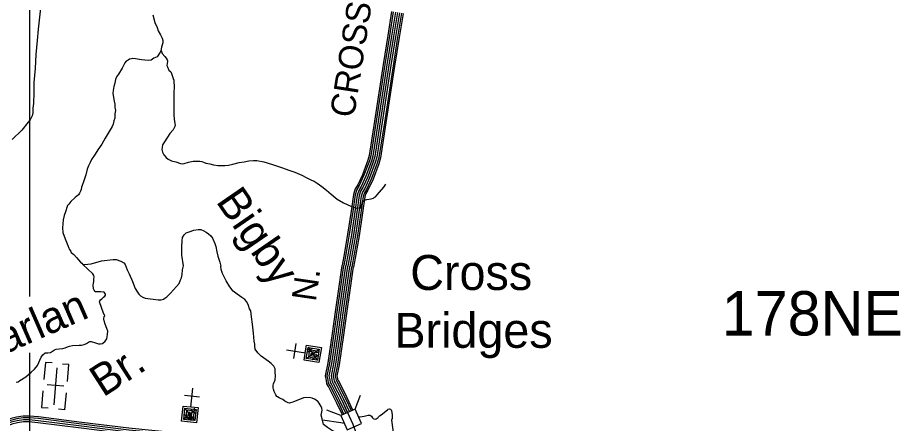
# Model space of a CAD drawing. Extents: x 1551132 to 1791609, y 378168 to 563823.
# Drawn here: x 1604322 to 1617669, y 470022 to 476148 of the extents above; entities that cross this region are included whole.
import ezdxf

# ---------------------------------------------------------------- set-up
doc = ezdxf.new("R2010")
doc.units = 0
for name, color, linetype in [('DESIGN - DRAINAGE - Bridges and Cross Drains Size Text', 7, 'Continuous'), ('DESIGN - ROW - Right-of-Way and Easement Labels', 7, 'Continuous'), ('DESIGN - ROW - Right-of-Way Linework', 7, 'Continuous'), ('DESIGN - TRANSPORTATION - Text', 7, 'Continuous'), ('DESIGN - UTILITIES - Cable (Underground) with Text', 7, 'Continuous'), ('SURVEY - CENTERLINE - Preliminary Text', 7, 'Continuous'), ('SURVEY - CONTOURS - Index with Text', 7, 'Continuous'), ('SURVEY - DRAINAGE - Storm Sewer', 7, 'Continuous'), ('SURVEY - VEGETATION - Features with Text', 7, 'Continuous')]:
    doc.layers.add(name, color=color, linetype=linetype)

msp = doc.modelspace()

# ---------------------------------------------------------------- linework, layer by layer
at = {"layer": 'DESIGN - ROW - Right-of-Way Linework'}
for points in [[(1604508.495, 471934.835), (1604508.502, 483545.937)], [(1608433.403, 445351.003), (1604508.479, 445351), (1604508.495, 471087.555)]]:
    msp.add_lwpolyline(points, dxfattribs=at)
at = {"layer": 'DESIGN - TRANSPORTATION - Text'}
for points in [[(1604763.584, 477659.817), (1604736.693, 477328.442), (1604724.968, 477023.984), (1604704.969, 476697.584), (1604684.002, 476455.361), (1604658.894, 476201.171), (1604630.145, 475977.082), (1604616.037, 475804.911), (1604595.437, 475592.747), (1604584.837, 475380.458), (1604564.263, 475170.294), (1604564.354, 475013.982), (1604560.371, 474851.711), (1604553.488, 474779.651), (1604550.679, 474713.557), (1604540.063, 474663.589), (1604513.347, 474605.805), (1604478.898, 474570.17), (1604383.366, 474447.117), (1604239.645, 474310.647)], [(1606367.337, 476189.763), (1606397.953, 476075.152), (1606429.028, 475998.609), (1606448.419, 475948.266), (1606479.718, 475889.764), (1606505.084, 475837.338), (1606514.692, 475805.154), (1606516.225, 475767.061), (1606499.417, 475701.134), (1606488.726, 475645.158), (1606478.485, 475625.249), (1606454.01, 475587.481), (1606433.644, 475557.672), (1606381.337, 475534.28), (1606342.963, 475504.704), (1606292.905, 475501.321), (1606197.008, 475512.546)], [(1606489.768, 475650.625), (1606508.242, 475604.832), (1606547.733, 475562.256), (1606567.449, 475537.963), (1606583.157, 475513.713), (1606588.957, 475497.612), (1606588.815, 475485.587), (1606580.099, 475427.585), (1606589.807, 475403.41), (1606601.348, 475365.192), (1606609.198, 475353.067), (1606638.914, 475328.65), (1606646.622, 475304.507), (1606673.746, 475232.022), (1606683.429, 475205.846), (1606683.113, 475179.796), (1606688.279, 475111.602), (1606682.929, 475001.449), (1606684.779, 474825.07), (1606681.796, 474744.951), (1606684.987, 474678.774), (1606690.204, 474614.581), (1606699.454, 474552.346), (1606705.087, 474522.212), (1606696.862, 474504.278), (1606674.271, 474456.469), (1606621.547, 474399.009), (1606543.965, 474271.73), (1606513.399, 474226.021), (1606504.933, 474188.053), (1606500.541, 474156.044), (1606510.05, 474115.843), (1606531.591, 474077.5), (1606565.131, 474038.999), (1606598.797, 474010.524), (1606648.513, 473985.848), (1606712.328, 473969.023), (1606782.068, 473946.097), (1606818.025, 473941.639), (1606840.058, 473943.372), (1606904.34, 473964.606), (1606976.547, 473979.731), (1607034.612, 473983.015), (1607076.594, 473980.482), (1607108.527, 473974.073), (1607134.41, 473963.723), (1607168.292, 473953.281), (1607226.133, 473938.531), (1607282.023, 473927.805), (1607347.888, 473914.955), (1607405.92, 473916.23), (1607453.902, 473913.63), (1607512.017, 473920.914), (1607576.224, 473936.139), (1607672.539, 473958.981), (1607746.695, 473970.073), (1607818.91, 473985.207), (1607889.017, 473992.341), (1607937.024, 473991.741), (1608044.805, 473970.349), (1608160.436, 473936.831), (1608309.874, 473886.863), (1608437.362, 473841.179), (1608511.077, 473816.203), (1608620.541, 473768.744), (1608696.065, 473727.709), (1608765.688, 473694.775), (1608803.52, 473680.275), (1608849.161, 473649.641), (1608920.593, 473600.648), (1608991.916, 473543.646), (1609063.222, 473484.637), (1609154.329, 473409.343), (1609249.643, 473350.033), (1609359.099, 473302.565), (1609402.889, 473283.981), (1609444.747, 473271.431), (1609466.754, 473271.156), (1609492.804, 473274.84), (1609510.862, 473278.623), (1609517.178, 473304.59), (1609529.52, 473332.491), (1609531.77, 473352.508), (1609537.936, 473366.459), (1609548.019, 473372.342), (1609568.244, 473390.126), (1609600.418, 473403.751), (1609668.55, 473412.918), (1609700.657, 473420.527), (1609714.782, 473430.369), (1609734.957, 473444.144), (1609759.306, 473471.895), (1609856.796, 473590.915), (1609889.336, 473634.591)], [(1606197.008, 475512.546), (1606103.135, 475525.746), (1606063.203, 475532.263), (1606043.128, 475526.496), (1606011.07, 475522.896), (1605990.871, 475507.112), (1605964.697, 475493.412), (1605944.347, 475465.611), (1605901.331, 475383.992), (1605848.224, 475294.473), (1605817.725, 475254.781), (1605803.258, 475216.88), (1605790.55, 475158.928), (1605773.934, 475109.035), (1605765.193, 475049.025), (1605760.684, 475006.999), (1605771.876, 474940.722), (1605779.242, 474888.529), (1605792.675, 474842.27), (1605792.067, 474792.177), (1605799.508, 474745.992), (1605788.917, 474698.024), (1605790.083, 474629.881), (1605775.592, 474589.98), (1605766.976, 474539.987), (1605748.559, 474506.153), (1605721.893, 474452.376), (1605644.337, 474327.098), (1605593.246, 474239.562), (1605536.181, 474154.11), (1605493.365, 474088.508), (1605440.35, 474007.015), (1605417.808, 473963.205), (1605391.142, 473909.437), (1605370.526, 473859.594), (1605351.493, 473775.667), (1605320.361, 473683.873), (1605295.478, 473612.037), (1605289.161, 473586.062), (1605280.736, 473552.103), (1605274.445, 473528.135), (1605256.095, 473500.31), (1605243.754, 473472.409), (1605191.23, 473430.983), (1605128.457, 473369.648), (1605097.982, 473331.947), (1605077.716, 473310.163), (1605071.541, 473296.212), (1605046.558, 473216.36), (1605025.842, 473158.509), (1605009.059, 473094.591), (1605004.343, 473036.531), (1605001.559, 472972.437), (1605006.726, 472904.236), (1605041.558, 472807.608), (1605078.366, 472708.956), (1605095.857, 472666.646), (1605107.615, 472646.462), (1605125.273, 472618.187), (1605133.106, 472604.061), (1605170.697, 472569.519), (1605210.162, 472524.934), (1605271.369, 472458.041), (1605291.152, 472439.757), (1605308.91, 472419.49)], [(1606827.224, 472402.457), (1606805.158, 472561.053), (1606802.775, 472693.34), (1606807.825, 472779.45), (1606816.442, 472829.443), (1606840.908, 472867.211), (1606871.307, 472898.895), (1606917.514, 472914.345), (1606985.871, 472941.546), (1607050.003, 472950.763), (1607090.01, 472950.263), (1607137.751, 472927.621), (1607171.558, 472911.162), (1607209.224, 472882.636), (1607242.865, 472852.152), (1607266.456, 472817.785), (1607301.455, 472735.183), (1607316.921, 472690.906), (1607333.946, 472610.529), (1607351.137, 472544.186), (1607378.095, 472457.675), (1607395.311, 472393.332)], [(1605308.91, 472419.49), (1605332.718, 472418.206), (1605432.807, 472431.457), (1605587.495, 472475.816), (1605765.933, 472495.834), (1605814.015, 472497.292), (1605879.772, 472468.475), (1605925.562, 472443.891), (1605948.887, 472421.59)], [(1605544.912, 471222.826), (1605572.911, 471220.442), (1605607.052, 471228.001), (1605645.56, 471263.568), (1605672.026, 471297.294), (1605674.409, 471327.328), (1605682.959, 471369.321), (1605685.509, 471411.389), (1605668.059, 471455.74), (1605642.827, 471518.233), (1605631.46, 471568.51), (1605623.819, 471596.685), (1605626.002, 471610.686), (1605628.235, 471628.703), (1605638.452, 471644.603), (1605632.727, 471666.737), (1605622.769, 471670.879), (1605586.228, 471787.665), (1605564.904, 471842.092), (1605561.104, 471858.184), (1605563.312, 471874.192), (1605573.478, 471886.084), (1605593.736, 471903.852), (1605618.069, 471927.586), (1605638.269, 471941.344), (1605652.518, 471959.195), (1605650.693, 471973.253), (1605631.061, 472003.596), (1605577.053, 472008.338), (1605549.029, 472008.713), (1605530.98, 472006.954), (1605498.972, 472009.396), (1605493.022, 472013.488), (1605477.239, 472031.747), (1605467.506, 472053.93), (1605464.206, 472108.107), (1605468.573, 472136.124), (1605474.964, 472166.108), (1605475.323, 472194.176), (1605477.814, 472232.235), (1605474.098, 472254.336), (1605456.415, 472280.645), (1605308.91, 472419.49)], [(1605948.887, 472421.59), (1605977.053, 472339.622), (1606006.702, 472277.253), (1606058.067, 472162.6), (1606099.483, 472060.056), (1606133.182, 472003.671), (1606155.032, 471973.445), (1606180.906, 471947.195), (1606212.83, 471926.919), (1606250.804, 471912.619), (1606368.885, 471895.752), (1606444.95, 471887.202), (1606491.007, 471884.877), (1606527.131, 471894.652), (1606545.256, 471910.561), (1606576.247, 471930.295), (1606633.887, 471988.146), (1606722.668, 472089.79), (1606763.009, 472133.617), (1606783.375, 472187.618), (1606797.6, 472219.602), (1606809.941, 472269.645), (1606812.383, 472339.805), (1606827.224, 472402.457)], [(1608484.342, 470342.913), (1608445.868, 470329.346), (1608430.977, 470327.254), (1608409.853, 470329.712), (1608364.054, 470354.238), (1608330.288, 470380.647), (1608298.43, 470397.006), (1608274.531, 470409.281), (1608248.656, 470423.573), (1608240.032, 470427.948), (1608224.915, 470451.882), (1608199.366, 470500.242), (1608189.716, 470536.418), (1608185.925, 470558.502), (1608186.316, 470598.578), (1608192.533, 470620.561), (1608215.132, 470680.455), (1608219.707, 470738.523), (1608218.249, 470794.658), (1608216.757, 470846.776), (1608195.116, 470885.085), (1608173.3, 470905.352), (1608155.467, 470923.569), (1608109.768, 470958.112), (1608006.454, 471035.339), (1607960.855, 471079.907), (1607939.097, 471106.182), (1607913.431, 471142.525), (1607905.84, 471184.693), (1607906.173, 471218.76), (1607900.615, 471264.911), (1607889.765, 471383.264), (1607875.082, 471519.701), (1607858.15, 471630.104), (1607847.025, 471720.407), (1607829.325, 471752.649), (1607811.801, 471802.942), (1607800.009, 471825.109), (1607782.352, 471861.36), (1607756.652, 471893.694), (1607710.912, 471924.228), (1607639.322, 471971.071), (1607581.715, 472015.756), (1607530.333, 472082.424), (1607473.176, 472173.201), (1607418.219, 472283.996), (1607401.494, 472346.231), (1607395.311, 472393.332)], [(1604300.499, 470645.618), (1604330.057, 470649.843), (1604354.34, 470669.56), (1604443.163, 470724.495), (1604524.169, 470795.58), (1604574.793, 470838.998), (1604619.584, 470896.533), (1604675.607, 471023.37), (1604701.273, 471055.462), (1604739.764, 471087.555), (1604778.263, 471087.555), (1604816.346, 471092.363), (1604880.903, 471129.581), (1604903.077, 471141.306), (1604947.226, 471148.732), (1605005.341, 471151.948), (1605041.532, 471163.49), (1605077.781, 471179.041), (1605105.939, 471188.683), (1605152.113, 471198.075), (1605254.269, 471200.7), (1605288.36, 471204.25), (1605328.534, 471213.733), (1605364.775, 471229.276), (1605391.032, 471246.968), (1605413.182, 471256.693), (1605431.206, 471256.443), (1605497.063, 471239.518), (1605544.912, 471222.826)], [(1609190.317, 469865.951), (1609083.953, 469910.744), (1609005.58, 469958.903), (1608948.373, 470006.596), (1608928.932, 470090.865), (1608910.407, 470145.608), (1608925.165, 470221.61), (1608921.432, 470249.711), (1608913.682, 470275.845), (1608897.924, 470302.062), (1608880.15, 470326.296), (1608864.342, 470346.496), (1608834.551, 470370.855), (1608812.676, 470385.114), (1608776.811, 470401.514), (1608730.862, 470410.015), (1608642.772, 470406.915), (1608484.342, 470342.913)], [(1609475.936, 470119.649), (1609478.969, 470118.933), (1609502.993, 470118.616), (1609561.225, 470131.883), (1609601.366, 470139.375), (1609621.457, 470145.125), (1609631.499, 470147), (1609645.515, 470146.817), (1609659.015, 470138.608), (1609671.314, 470128.425), (1609687.064, 470106.157), (1609700.064, 470095.265), (1609708.889, 470089.832), (1609728.863, 470085.557), (1609744.904, 470087.349), (1609771.229, 470111.066), (1609779.354, 470120.983), (1609791.287, 470132.908), (1609817.761, 470150.559), (1609864.252, 470186.043), (1609896.609, 470211.685), (1609912.817, 470227.519), (1609924.709, 470235.561), (1609943.025, 470241.161), (1609959.641, 470234.869), (1609968.849, 470224.777), (1609974.716, 470212.66), (1609986.015, 470154.359), (1609985.574, 470118.266), (1609983.249, 470092.224), (1609975.666, 470070.348)], [(1608932.507, 470075.356), (1609209.634, 470034.38), (1609257.457, 470025.347)], [(1609975.666, 470070.348), (1609995.357, 469923.628), (1609993.323, 469880.977)]]:
    msp.add_lwpolyline(points, dxfattribs=at)
at = {"layer": 'DESIGN - UTILITIES - Cable (Underground) with Text'}
for p, q in [((1608530.072, 471228.749), (1608494.434, 471003.303)), ((1604742.44, 470942.921), (1604719.735, 470683.049)), ((1604841.75, 470934.214), (1604743.048, 470942.838)), ((1605097.131, 470907.901), (1604997.729, 470916.616)), ((1605074.651, 470652.128), (1605097.04, 470907.901)), ((1604704.82, 470512.77), (1604682.915, 470262.272)), ((1605018.326, 470582.384), (1604765.67, 470604.464)), ((1605037.473, 470227.252), (1605059.995, 470484.391)), ((1607070.419, 470418.181), (1606843.556, 470441.937)), ((1604683.048, 470262.231), (1604780.901, 470253.69)), ((1605037.298, 470227.294), (1604938.204, 470235.959)), ((1606944.704, 470148.632), (1606901.561, 470146.365))]:
    msp.add_line(p, q, dxfattribs=at)
for points in [[(1608665.721, 471089.628), (1608670.738, 471088.837), (1608688.644, 471201.651), (1608913.965, 471165.746), (1608878.285, 470940.692), (1608652.881, 470976.33), (1608679.762, 471145.244), (1608683.628, 471144.669)], [(1608693.703, 471143.002), (1608876.741, 471113.963), (1608854.485, 470973.249), (1608685.572, 470999.955), (1608712.319, 471168.785), (1608881.316, 471142.038), (1608872.258, 471085.672), (1608731.544, 471108.195), (1608718.129, 471023.589), (1608830.81, 471005.815), (1608839.743, 471062.172), (1608755.178, 471075.505), (1608750.686, 471047.305), (1608807.269, 471038.414)], [(1608712.536, 471170.635), (1608855.01, 470970.874)], [(1608389.193, 471131.074), (1608676.546, 471088.087)], [(1608688.471, 471000.264), (1608879.116, 471141.288)], [(1608709.328, 471094.47), (1608775.326, 471157.786)], [(1608774.928, 470986.54), (1608865.392, 471055.048)], [(1604916.811, 470859.98), (1604867.76, 470299.101)], [(1606965.523, 470553.749), (1606937.585, 470264.568)], [(1606938.643, 470275.443), (1606938.16, 470270.426), (1607051.638, 470258.452), (1607027.748, 470031.63), (1606800.918, 470055.478), (1606824.766, 470282.341), (1606994.92, 470264.443), (1606994.478, 470260.393)], [(1607022.021, 470232.976), (1606830.093, 470080.204)], [(1606993.42, 470250.318), (1606973.972, 470065.997), (1606832.293, 470080.82), (1606850.108, 470251.058), (1607020.262, 470233.11), (1607002.356, 470063.006), (1606945.679, 470068.938), (1606960.595, 470210.717), (1606875.459, 470219.641), (1606863.619, 470106.213), (1606920.295, 470100.23), (1606929.228, 470185.324), (1606900.844, 470188.315), (1606894.953, 470131.597)], [(1606850.642, 470248.116), (1607001.472, 470065.114)], [(1606945.727, 470232.234), (1607012.471, 470169.483)], [(1606841.484, 470161.081), (1606914.487, 470074.221)], [(1606924.287, 470118.031), (1606924.345, 470117.081), (1606945.912, 470118.206), (1606948.171, 470075.063), (1606905.037, 470072.805), (1606902.77, 470115.947), (1606935.129, 470117.639), (1606935.17, 470116.873)], [(1606935.27, 470114.956), (1606937.104, 470079.897), (1606910.145, 470078.48), (1606908.445, 470110.839), (1606940.804, 470112.531), (1606942.496, 470080.172), (1606931.712, 470079.613), (1606930.304, 470106.572), (1606914.12, 470105.722), (1606915.254, 470084.155), (1606926.037, 470084.722), (1606925.187, 470100.897), (1606919.795, 470100.614), (1606920.362, 470089.83)], [(1606908.628, 470110.306), (1606942.263, 470080.547)], [(1606941.137, 470112.556), (1606909.753, 470078.288)], [(1606921.061, 470170.882), (1606924.412, 470115.972)], [(1606926.887, 470110.156), (1606941.221, 470100.397)], [(1606909.495, 470093.755), (1606925.72, 470079.68)]]:
    msp.add_lwpolyline(points, dxfattribs=at)
at = {"layer": 'SURVEY - CENTERLINE - Preliminary Text'}
for points in [[(1608389.836, 469707.696), (1608353.853, 469706.321), (1608247.298, 469707.771), (1608071.418, 469723.88), (1607529.923, 469785.298), (1606750.541, 469874.183), (1606004.134, 469946.493), (1605292.926, 470034.236), (1604636.358, 470117.905), (1604497.028, 470131.963), (1604403.888, 470130.23), (1604303.699, 470115.438), (1604206.06, 470091.52), (1604076.746, 470041.827), (1603872.092, 469943.975), (1603832.818, 469927.857)], [(1608378.395, 469681.521), (1608354.17, 469680.595), (1608245.948, 469682.07), (1608068.793, 469698.296), (1607527.023, 469759.739), (1606747.841, 469848.607), (1606001.317, 469920.925), (1605289.726, 470008.719), (1604633.441, 470092.354), (1604495.969, 470106.221), (1604406.013, 470104.546), (1604308.649, 470090.17), (1604213.768, 470066.928), (1604086.912, 470018.185), (1603882.534, 469920.457), (1603842.585, 469904.065)], [(1608371.77, 469650.245), (1608354.545, 469649.586), (1608244.314, 469651.095), (1608065.635, 469667.453), (1607523.515, 469728.938), (1606744.591, 469817.781), (1605997.926, 469890.108), (1605285.867, 469977.96), (1604629.925, 470061.545), (1604494.703, 470075.187), (1604408.58, 470073.587), (1604314.607, 470059.72), (1604223.051, 470037.286), (1604099.179, 469989.693), (1603895.108, 469892.115), (1603854.351, 469875.389)], [(1608368.711, 469619.102), (1608354.928, 469618.577), (1608242.689, 469620.11), (1608062.477, 469636.611), (1607520.015, 469698.137), (1606741.341, 469786.947), (1605994.534, 469859.29), (1605282.009, 469947.201), (1604626.408, 470030.744), (1604493.428, 470044.161), (1604411.138, 470042.627), (1604320.573, 470029.26), (1604232.334, 470007.643), (1604111.445, 469961.192), (1603907.691, 469863.764), (1603866.117, 469846.705)], [(1605282.009, 469947.201), (1604626.408, 470030.744), (1604493.428, 470044.161), (1604411.138, 470042.627), (1604320.573, 470029.26)]]:
    msp.add_lwpolyline(points, dxfattribs=at)
at = {"layer": 'SURVEY - CONTOURS - Index with Text'}
for points in [[(1609976.969, 476239.525), (1609917.804, 475877.258), (1609849.98, 475442.771), (1609718.574, 474586.674), (1609636.893, 474067.994), (1609616.593, 473996.517), (1609534.97, 473777.228), (1609464.905, 473624.865), (1609427.481, 473562.189), (1609401.731, 473479.72), (1609364.64, 473225.105), (1609311.808, 472880.179), (1609264.151, 472603.98), (1609229.185, 472411.025)], [(1610002.352, 476235.4), (1609943.195, 475873.199), (1609875.396, 475438.838), (1609743.982, 474582.724), (1609662.05, 474062.46), (1609641.051, 473988.508), (1609558.736, 473767.352), (1609487.688, 473612.865), (1609451.122, 473551.613), (1609426.889, 473473.995), (1609390.073, 473221.305), (1609337.191, 472876.046), (1609289.475, 472599.497), (1609254.484, 472406.442)], [(1610032.951, 476230.433), (1609973.811, 475868.316), (1609906.029, 475434.096), (1609774.615, 474577.965), (1609692.383, 474055.785), (1609670.533, 473978.85), (1609587.385, 473755.452), (1609515.162, 473598.398), (1609479.613, 473538.872), (1609457.205, 473467.103), (1609420.731, 473216.721), (1609367.79, 472871.062), (1609319.999, 472594.097), (1609284.992, 472400.908)], [(1610063.551, 476225.458), (1610004.418, 475863.424), (1609936.661, 475429.354), (1609805.247, 474573.199), (1609722.716, 474049.118), (1609700.016, 473969.191), (1609616.035, 473743.552), (1609542.628, 473583.931), (1609508.112, 473526.13), (1609487.529, 473460.203), (1609451.388, 473212.138), (1609398.389, 472866.079), (1609350.523, 472588.697), (1609315.491, 472395.383)], [(1610063.551, 476225.458), (1610004.418, 475863.424), (1609936.661, 475429.354), (1609805.247, 474573.199), (1609722.716, 474049.118), (1609700.016, 473969.191), (1609616.035, 473743.552), (1609542.628, 473583.931), (1609508.112, 473526.13), (1609487.529, 473460.203), (1609451.388, 473212.138), (1609398.389, 472866.079), (1609350.523, 472588.697), (1609315.491, 472395.383)], [(1610094.15, 476220.483), (1610035.026, 475858.532), (1609967.294, 475424.612), (1609835.88, 474568.432), (1609753.048, 474042.451), (1609729.499, 473959.533), (1609644.684, 473731.652), (1609570.094, 473569.464), (1609536.611, 473513.388), (1609517.853, 473453.303), (1609482.046, 473207.555), (1609428.988, 472861.096), (1609381.048, 472583.297), (1609345.99, 472389.858)], [(1610124.749, 476215.516), (1610065.642, 475853.649), (1609997.927, 475419.871), (1609866.513, 474563.673), (1609783.381, 474035.776), (1609758.981, 473949.874), (1609673.333, 473719.751), (1609597.568, 473554.997), (1609565.102, 473500.646), (1609548.169, 473446.411), (1609512.703, 473202.971), (1609459.588, 472856.112), (1609411.572, 472577.896), (1609376.498, 472384.325)], [(1610149.14, 476211.55), (1610090.05, 475849.749), (1610022.359, 475416.087), (1609890.929, 474559.873), (1609807.564, 474030.459), (1609782.489, 473942.174), (1609696.174, 473710.259), (1609619.468, 473543.463), (1609587.827, 473490.487), (1609572.352, 473440.911), (1609537.153, 473199.321), (1609483.979, 472852.137), (1609435.913, 472573.588), (1609400.814, 472379.916)], [(1609232.516, 470150.125), (1609148.71, 470328.463), (1609024.038, 470578.119), (1608999.331, 470617.712), (1608991.214, 470667.488), (1608976.814, 470739.265), (1609016.297, 470936.254), (1609083.846, 471377.557), (1609128.195, 471705.332), (1609178.919, 472053.724), (1609229.651, 472407.692)], [(1609255.066, 470160.25), (1609170.951, 470339.238), (1609045.621, 470590.211), (1609022.922, 470626.587), (1609015.538, 470671.905), (1609002.022, 470739.265), (1609040.646, 470931.953), (1609108.312, 471374.032), (1609152.669, 471701.899), (1609203.377, 472050.191), (1609254.117, 472404.184)], [(1609283.415, 470172.809), (1609198.851, 470352.763), (1609072.704, 470605.378), (1609052.521, 470637.721), (1609046.038, 470677.455), (1609033.638, 470739.273), (1609071.179, 470926.553), (1609138.994, 471369.607), (1609183.369, 471697.582), (1609234.059, 472045.758), (1609284.808, 472399.783)], [(1609507.485, 469707.53), (1609396.429, 470005.196), (1609226.75, 470366.281), (1609099.778, 470620.545), (1609082.112, 470648.854), (1609076.545, 470682.997), (1609065.254, 470739.273), (1609101.712, 470921.162), (1609169.677, 471365.181), (1609214.068, 471693.273), (1609264.742, 472041.324), (1609315.491, 472395.383)], [(1609311.748, 470185.401), (1609226.75, 470366.281), (1609099.778, 470620.545), (1609082.112, 470648.854), (1609076.545, 470682.997), (1609065.254, 470739.273), (1609101.712, 470921.162), (1609169.677, 471365.181), (1609214.068, 471693.273), (1609264.742, 472041.324), (1609315.491, 472395.383)], [(1609340.064, 470198.026), (1609254.649, 470379.798), (1609126.853, 470635.712), (1609111.703, 470659.988), (1609107.053, 470688.539), (1609096.87, 470739.273), (1609132.244, 470915.77), (1609200.36, 471360.756), (1609244.767, 471688.965), (1609295.424, 472036.891), (1609346.173, 472390.983)], [(1609368.38, 470210.66), (1609282.549, 470393.323), (1609153.935, 470650.88), (1609141.302, 470671.122), (1609137.552, 470694.089), (1609128.486, 470739.282), (1609162.777, 470910.37), (1609231.042, 471356.331), (1609275.466, 471684.648), (1609326.107, 472032.457), (1609376.864, 472386.583)], [(1609391.888, 470221.11), (1609305.69, 470404.532), (1609176.393, 470663.455), (1609165.852, 470680.355), (1609162.86, 470698.689), (1609154.719, 470739.282), (1609188.11, 470905.895), (1609256.5, 471352.665), (1609300.932, 471681.073), (1609351.556, 472028.782), (1609402.322, 472382.933)]]:
    msp.add_lwpolyline(points, dxfattribs=at)
at = {"layer": 'SURVEY - DRAINAGE - Storm Sewer'}
for p, q in [((1609424.012, 470235.411), (1609505.402, 470447.449)), ((1609206.959, 470138.766), (1608994.93, 470220.16))]:
    msp.add_line(p, q, dxfattribs=at)
msp.add_lwpolyline([(1609303.598, 469921.702), (1609520.651, 470018.347), (1609424.012, 470235.411), (1609206.959, 470138.766)], close=True, dxfattribs=at)

# ---------------------------------------------------------------- texts
at = {"layer": 'DESIGN - DRAINAGE - Bridges and Cross Drains Size Text'}
for s, height, rotation, p in [('Bigby', 475.0045, 304.526625, (1607310.58, 473374.233)), ('Harlan', 474.9928, 23.5642028, (1603708.838, 470879.749)), ('Br.', 474.996, 32.7271694, (1605613.332, 470409.257))]:
    msp.add_text(s, height=height, rotation=rotation, dxfattribs=at).set_placement(p)
at = {"layer": 'DESIGN - ROW - Right-of-Way and Easement Labels'}
for s, height, rotation, p in [('CROSS', 370.0092, 81.1276861, (1609407.465, 474625.4)), ('N.', 370.0093, 81.7162528, (1608829.102, 471851.252))]:
    msp.add_text(s, height=height, rotation=rotation, dxfattribs=at).set_placement(p)
at = {"layer": 'DESIGN - ROW - Right-of-Way Linework'}
msp.add_text('178NE', height=669.9843, rotation=0.0000333, dxfattribs=at).set_placement((1614968.349, 471348.01))
at = {"layer": 'SURVEY - VEGETATION - Features with Text'}
for s, p in [('Cross', (1610258.618, 472035.933)), ('Bridges', (1610018.082, 471162.202))]:
    msp.add_text(s, height=527.9876, rotation=0.0000361, dxfattribs=at).set_placement(p)

doc.saveas('drawing.dxf')
